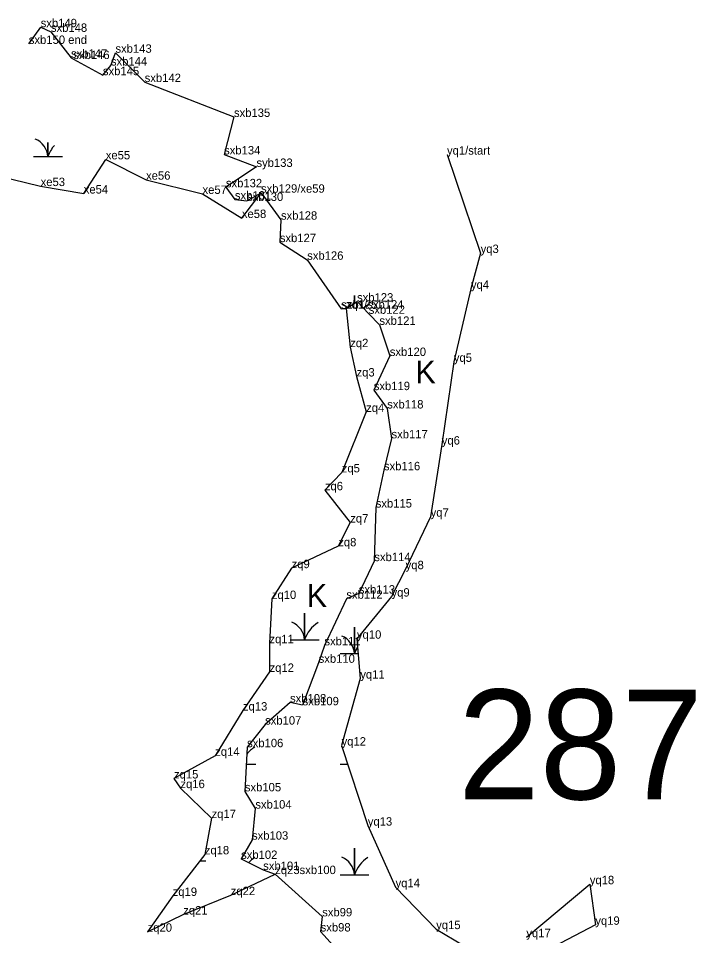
# Model space of a CAD drawing. Extents: x 2072529 to 2268796, y 436423 to 470397.
# Drawn here: x 2246734 to 2247137, y 439982 to 440528 of the extents above; entities that cross this region are included whole.
import ezdxf

# ---------------------------------------------------------------- set-up
doc = ezdxf.new("R2010")
doc.units = 0
for name, color, linetype in [('Default', 7, 'Continuous'), ('Exist Environmental Wetland Boundary', 7, 'Continuous'), ('Exist Environmental Wetland Boundary Cogo Comment', 7, 'Continuous'), ('Exist Environmental Wetland Boundary Cogo Point CELL', 7, 'Continuous'), ('Exist Hydro Jurisdictional Stream or Body of Water NEU Mitigable', 7, 'Continuous'), ('Exist Hydro Jurisdictional Stream or Body of Water NEU Mitigable Cogo Comment', 7, 'Continuous'), ('Exist Hydro Swamp or Marsh', 7, 'Continuous')]:
    doc.layers.add(name, color=color, linetype=linetype)

msp = doc.modelspace()

# ---------------------------------------------------------------- linework, layer by layer
at = {"layer": 'Exist Environmental Wetland Boundary'}
for points in [[(2246713.51, 440436.32), (2246747.16, 440428.26), (2246772.8, 440423.83), (2246785.9, 440444.17), (2246809.85, 440432.05), (2246843.46, 440423.6), (2246866.86, 440409.26), (2246878.23, 440424.32)], [(2246988.87, 440446.97), (2247008.88, 440388.43), (2247003.12, 440367.13), (2246992.93, 440323.66), (2246985.76, 440274.42), (2246979.14, 440231.52), (2246964.27, 440200.27), (2246955.89, 440183.95), (2246935.3, 440158.89), (2246937.29, 440135.16), (2246926.18, 440095.31), (2246941.76, 440047.66), (2246958.27, 440011), (2246982.43, 439986.07), (2247003.93, 439973.25)], [(2246928.79, 440355.34), (2246931.31, 440332.4), (2246935.05, 440314.95), (2246940.75, 440293.86), (2246926.26, 440257.88), (2246916.23, 440247.23), (2246931.31, 440228.04), (2246924.18, 440213.88), (2246896.44, 440200.88), (2246884.69, 440182.53), (2246883.24, 440156.21), (2246883.32, 440139.17), (2246867.49, 440116.15), (2246850.97, 440089.2), (2246826.48, 440075.71), (2246830.3, 440069.98), (2246848.82, 440052.16), (2246844.8, 440030.56), (2246825.7, 440005.83), (2246810.8, 439984.52), (2246831.96, 439994.76), (2246860.23, 440006.28), (2246886.69, 440018.82)], [(2247036.07, 439981.26), (2247073.81, 440012.79), (2247077.1, 439988.66), (2247052.26, 439975.5)]]:
    msp.add_lwpolyline(points, dxfattribs=at)
at = {"layer": 'Exist Environmental Wetland Boundary Cogo Point CELL'}
for p, q in [((2246747.18, 440522.81), (2246747.18, 440522.81)), ((2246753.27, 440520.05), (2246753.27, 440520.05)), ((2246740.13, 440512.87), (2246740.13, 440512.87)), ((2246791.67, 440507.6), (2246791.67, 440507.6)), ((2246765.22, 440504.65), (2246765.22, 440504.65)), ((2246766.63, 440503.85), (2246766.63, 440503.85)), ((2246788.96, 440499.99), (2246788.96, 440499.99)), ((2246784.19, 440494.25), (2246784.19, 440494.25)), ((2246809.04, 440490.17), (2246809.04, 440490.17)), ((2246862.15, 440469.41), (2246862.15, 440469.41)), ((2246785.9, 440444.17), (2246785.9, 440444.17)), ((2246856.28, 440447.1), (2246856.28, 440447.1)), ((2246988.87, 440446.97), (2246988.87, 440446.97)), ((2246875.52, 440439.67), (2246875.52, 440439.67)), ((2246809.85, 440432.05), (2246809.85, 440432.05)), ((2246747.16, 440428.26), (2246747.16, 440428.26)), ((2246857.35, 440427.54), (2246857.35, 440427.54)), ((2246772.8, 440423.83), (2246772.8, 440423.83)), ((2246843.46, 440423.6), (2246843.46, 440423.6)), ((2246862.71, 440420.23), (2246862.71, 440420.23)), ((2246878.23, 440424.32), (2246878.23, 440424.32)), ((2246878.23, 440424.32), (2246878.23, 440424.32)), ((2246869.89, 440419.4), (2246869.89, 440419.4)), ((2246866.86, 440409.26), (2246866.86, 440409.26)), ((2246890.11, 440408.27), (2246890.11, 440408.27)), ((2246889.43, 440394.91), (2246889.43, 440394.91)), ((2247008.88, 440388.43), (2247008.88, 440388.43)), ((2246905.71, 440384.42), (2246905.71, 440384.42)), ((2247003.12, 440367.13), (2247003.12, 440367.13)), ((2246925.93, 440355.21), (2246925.93, 440355.21)), ((2246928.79, 440355.34), (2246928.79, 440355.34)), ((2246928.79, 440355.34), (2246928.79, 440355.34)), ((2246935.37, 440359.53), (2246935.37, 440359.53)), ((2246942.3, 440352.25), (2246942.3, 440352.25)), ((2246948.67, 440345.68), (2246948.67, 440345.68)), ((2246931.31, 440332.4), (2246931.31, 440332.4)), ((2246954.83, 440327.16), (2246954.83, 440327.16)), ((2246992.93, 440323.66), (2246992.93, 440323.66)), ((2246935.05, 440314.95), (2246935.05, 440314.95)), ((2246945.31, 440306.83), (2246945.31, 440306.83)), ((2246953.31, 440295.9), (2246953.31, 440295.9)), ((2246940.75, 440293.86), (2246940.75, 440293.86)), ((2246955.86, 440278.13), (2246955.86, 440278.13)), ((2246985.76, 440274.42), (2246985.76, 440274.42)), ((2246926.26, 440257.88), (2246926.26, 440257.88)), ((2246951.35, 440259.15), (2246951.35, 440259.15)), ((2246916.23, 440247.23), (2246916.23, 440247.23)), ((2246946.47, 440236.95), (2246946.47, 440236.95)), ((2246979.14, 440231.52), (2246979.14, 440231.52)), ((2246931.31, 440228.04), (2246931.31, 440228.04)), ((2246924.18, 440213.88), (2246924.18, 440213.88)), ((2246945.62, 440205.06), (2246945.62, 440205.06)), ((2246896.44, 440200.88), (2246896.44, 440200.88)), ((2246964.27, 440200.27), (2246964.27, 440200.27)), ((2246936.41, 440185.75), (2246936.41, 440185.75)), ((2246884.69, 440182.53), (2246884.69, 440182.53)), ((2246929, 440182.68), (2246929, 440182.68)), ((2246955.89, 440183.95), (2246955.89, 440183.95)), ((2246935.3, 440158.89), (2246935.3, 440158.89)), ((2246883.24, 440156.21), (2246883.24, 440156.21)), ((2246915.96, 440154.93), (2246915.96, 440154.93)), ((2246912.52, 440144.56), (2246912.52, 440144.56)), ((2246883.32, 440139.17), (2246883.32, 440139.17)), ((2246937.29, 440135.16), (2246937.29, 440135.16)), ((2246895.49, 440120.97), (2246895.49, 440120.97)), ((2246867.49, 440116.15), (2246867.49, 440116.15)), ((2246902.99, 440119.28), (2246902.99, 440119.28)), ((2246880.67, 440107.77), (2246880.67, 440107.77)), ((2246869.96, 440094.33), (2246869.96, 440094.33)), ((2246926.18, 440095.31), (2246926.18, 440095.31)), ((2246850.97, 440089.2), (2246850.97, 440089.2)), ((2246826.48, 440075.71), (2246826.48, 440075.71)), ((2246830.3, 440069.98), (2246830.3, 440069.98)), ((2246868.63, 440068.05), (2246868.63, 440068.05)), ((2246874.85, 440057.79), (2246874.85, 440057.79)), ((2246848.82, 440052.16), (2246848.82, 440052.16)), ((2246941.76, 440047.66), (2246941.76, 440047.66)), ((2246872.88, 440039.29), (2246872.88, 440039.29)), ((2246844.8, 440030.56), (2246844.8, 440030.56)), ((2246866.41, 440027.85), (2246866.41, 440027.85)), ((2246879.52, 440021.27), (2246879.52, 440021.27)), ((2246886.69, 440018.82), (2246886.69, 440018.82)), ((2246886.69, 440018.82), (2246886.69, 440018.82)), ((2246958.27, 440011), (2246958.27, 440011)), ((2247073.81, 440012.79), (2247073.81, 440012.79)), ((2246825.7, 440005.83), (2246825.7, 440005.83)), ((2246860.23, 440006.28), (2246860.23, 440006.28)), ((2246831.96, 439994.76), (2246831.96, 439994.76)), ((2246914.63, 439993.65), (2246914.63, 439993.65)), ((2246810.8, 439984.52), (2246810.8, 439984.52)), ((2246913.7, 439984.66), (2246913.7, 439984.66)), ((2246982.43, 439986.07), (2246982.43, 439986.07)), ((2247077.1, 439988.66), (2247077.1, 439988.66))]:
    msp.add_line(p, q, dxfattribs=at)
at = {"layer": 'Exist Hydro Jurisdictional Stream or Body of Water NEU Mitigable'}
for points in [[(2246740.13, 440512.87), (2246747.18, 440522.81), (2246753.27, 440520.05), (2246765.22, 440504.65), (2246766.63, 440503.85), (2246784.19, 440494.25), (2246788.96, 440499.99), (2246791.67, 440507.6), (2246809.04, 440490.17), (2246862.15, 440469.41), (2246856.28, 440447.1), (2246875.52, 440439.67), (2246857.35, 440427.54)], [(2246857.35, 440427.54), (2246862.71, 440420.23), (2246869.89, 440419.4), (2246878.23, 440424.32), (2246890.11, 440408.27), (2246889.43, 440394.91), (2246905.71, 440384.42), (2246925.93, 440355.21), (2246928.79, 440355.34), (2246935.37, 440359.53), (2246942.3, 440352.25), (2246948.67, 440345.68), (2246954.83, 440327.16), (2246945.31, 440306.83), (2246953.31, 440295.9), (2246955.86, 440278.13), (2246951.35, 440259.15), (2246946.47, 440236.95), (2246945.62, 440205.06), (2246936.41, 440185.75), (2246929, 440182.68), (2246915.96, 440154.93), (2246912.52, 440144.56), (2246902.99, 440119.28), (2246895.49, 440120.97), (2246880.67, 440107.77), (2246869.96, 440094.33), (2246868.63, 440068.05), (2246874.85, 440057.79), (2246872.88, 440039.29), (2246866.41, 440027.85), (2246879.52, 440021.27), (2246886.69, 440018.82), (2246914.63, 439993.65), (2246913.7, 439984.66), (2246921.26, 439976.09)]]:
    msp.add_lwpolyline(points, dxfattribs=at)
at = {"layer": 'Exist Hydro Swamp or Marsh'}
for points in [[(2246742.86, 440445.77), (2246751.46, 440445.77), (2246751.46, 440454.19)], [(2246751.46, 440454.19), (2246751.46, 440445.77), (2246760.07, 440445.77)], [(2246933.82, 440358.54), (2246933.82, 440363.21), (2246933.82, 440358.54)], [(2246895.52, 440158.24), (2246904.12, 440158.24), (2246904.12, 440174.02), (2246904.12, 440158.24), (2246912.73, 440158.24)], [(2246925.22, 440150.03), (2246933.82, 440150.03), (2246933.82, 440165.81), (2246933.82, 440150.03), (2246936.04, 440150.03)], [(2246869.45, 440084.23), (2246875.17, 440084.23)], [(2246925.22, 440084.23), (2246929.8, 440084.23)], [(2246925.22, 440018.43), (2246933.82, 440018.43), (2246933.82, 440034.21), (2246933.82, 440018.43), (2246942.42, 440018.43)], [(2246866.57, 440027.77), (2246866.57, 440028.14)], [(2246866.57, 440028.14), (2246866.57, 440027.77)], [(2246841.77, 440026.64), (2246845.48, 440026.64)]]:
    msp.add_lwpolyline(points, dxfattribs=at)
for centre, radius, start, end in [((2246739.2, 440444.89), 12.3, 4.1403, 67.535), ((2246769.71, 440439.71), 19.22, 138.5208, 161.6222), ((2246921.55, 440346.54), 12.3, 49.1703, 67.535), ((2246952.06, 440341.37), 19.22, 122.1274, 132.3184), ((2246891.86, 440157.35), 12.3, 4.1403, 67.535), ((2246922.37, 440152.18), 19.22, 122.1274, 161.6222), ((2246921.55, 440149.14), 12.3, 4.1403, 67.535), ((2246952.06, 440143.97), 19.22, 148.3307, 161.6222), ((2246884.81, 440078.17), 19.22, 122.1274, 141.5956), ((2246921.55, 440083.34), 12.3, 66.8067, 67.535), ((2246884.81, 440012.37), 19.22, 122.1274, 136.4709), ((2246921.55, 440017.54), 12.3, 4.1403, 67.535), ((2246952.06, 440012.37), 19.22, 122.1274, 161.6222)]:
    msp.add_arc(centre, radius, start, end, dxfattribs=at)

# ---------------------------------------------------------------- texts
at = {"layer": 'Default'}
msp.add_text('287', height=65.34, dxfattribs=at).set_placement((2246995.37, 440063.3))
at = {"layer": 'Exist Environmental Wetland Boundary Cogo Comment'}
for s, p in [('xe55', (2246785.9, 440444.17)), ('yq1/start', (2246988.87, 440446.97)), ('xe56', (2246809.85, 440432.05)), ('xe53', (2246747.16, 440428.26)), ('xe54', (2246772.8, 440423.83)), ('yq3', (2247008.88, 440388.43)), ('yq4', (2247003.12, 440367.13)), ('zq2', (2246931.31, 440332.4)), ('yq5', (2246992.93, 440323.66)), ('zq3', (2246935.05, 440314.95)), ('zq4', (2246940.75, 440293.86)), ('yq6', (2246985.76, 440274.42)), ('zq5', (2246926.26, 440257.88)), ('zq6', (2246916.23, 440247.23)), ('yq7', (2246979.14, 440231.52)), ('zq7', (2246931.31, 440228.04)), ('zq8', (2246924.18, 440213.88)), ('zq9', (2246896.44, 440200.88)), ('yq8', (2246964.27, 440200.27)), ('zq10', (2246884.69, 440182.53)), ('yq9', (2246955.89, 440183.95)), ('yq10', (2246935.3, 440158.89)), ('zq11', (2246883.24, 440156.21)), ('zq12', (2246883.32, 440139.17)), ('yq11', (2246937.29, 440135.16)), ('zq13', (2246867.49, 440116.15)), ('yq12', (2246926.18, 440095.31)), ('zq14', (2246850.97, 440089.2)), ('zq15', (2246826.48, 440075.71)), ('zq16', (2246830.3, 440069.98)), ('zq17', (2246848.82, 440052.16)), ('yq13', (2246941.76, 440047.66)), ('zq18', (2246844.8, 440030.56)), ('yq18', (2247073.81, 440012.79)), ('zq19', (2246825.7, 440005.83)), ('zq22', (2246860.23, 440006.28)), ('yq14', (2246958.27, 440011)), ('zq21', (2246831.96, 439994.76)), ('zq20', (2246810.8, 439984.52)), ('yq15', (2246982.43, 439986.07)), ('yq19', (2247077.1, 439988.66)), ('yq17', (2247036.07, 439981.26))]:
    msp.add_text(s, height=5, dxfattribs=at).set_placement(p)
at = {"layer": 'Exist Hydro Jurisdictional Stream or Body of Water NEU Mitigable Cogo Comment'}
for s, p in [('sxb149', (2246747.18, 440522.81)), ('sxb148', (2246753.27, 440520.05)), ('sxb150 end', (2246740.13, 440512.87)), ('sxb147', (2246765.22, 440504.65)), ('sxb146', (2246766.63, 440503.85)), ('sxb143', (2246791.67, 440507.6)), ('sxb144', (2246788.96, 440499.99)), ('sxb145', (2246784.19, 440494.25)), ('sxb142', (2246809.04, 440490.17)), ('sxb135', (2246862.15, 440469.41)), ('sxb134', (2246856.28, 440447.1)), ('syb133', (2246875.52, 440439.67)), ('sxb132', (2246857.35, 440427.54)), ('xe57', (2246843.46, 440423.6)), ('sxb129/xe59', (2246878.23, 440424.32)), ('sxb131', (2246862.71, 440420.23)), ('sxb130', (2246869.89, 440419.4)), ('xe58', (2246866.86, 440409.26)), ('sxb128', (2246890.11, 440408.27)), ('sxb127', (2246889.43, 440394.91)), ('sxb126', (2246905.71, 440384.42)), ('sxb125', (2246925.93, 440355.21)), ('zq1/sxb124', (2246928.79, 440355.34)), ('sxb123', (2246935.37, 440359.53)), ('sxb122', (2246942.3, 440352.25)), ('sxb121', (2246948.67, 440345.68)), ('sxb120', (2246954.83, 440327.16)), ('sxb119', (2246945.31, 440306.83)), ('sxb118', (2246953.31, 440295.9)), ('sxb117', (2246955.86, 440278.13)), ('sxb116', (2246951.35, 440259.15)), ('sxb115', (2246946.47, 440236.95)), ('sxb114', (2246945.62, 440205.06)), ('sxb113', (2246936.41, 440185.75)), ('sxb112', (2246929, 440182.68)), ('sxb111', (2246915.96, 440154.93)), ('sxb110', (2246912.52, 440144.56)), ('sxb108', (2246895.49, 440120.97)), ('sxb109', (2246902.99, 440119.28)), ('sxb107', (2246880.67, 440107.77)), ('sxb106', (2246869.96, 440094.33)), ('sxb105', (2246868.63, 440068.05)), ('sxb104', (2246874.85, 440057.79)), ('sxb103', (2246872.88, 440039.29)), ('sxb102', (2246866.41, 440027.85)), ('sxb101', (2246879.52, 440021.27)), ('zq23sxb100', (2246886.69, 440018.82)), ('sxb99', (2246914.63, 439993.65)), ('sxb98', (2246913.7, 439984.66))]:
    msp.add_text(s, height=5, dxfattribs=at).set_placement(p)
at = {"layer": 'Exist Hydro Swamp or Marsh'}
for p in [(2246970.06, 440310.86), (2246905.4, 440177.78)]:
    msp.add_text('K', height=13.6, dxfattribs=at).set_placement(p)

doc.saveas('drawing.dxf')
